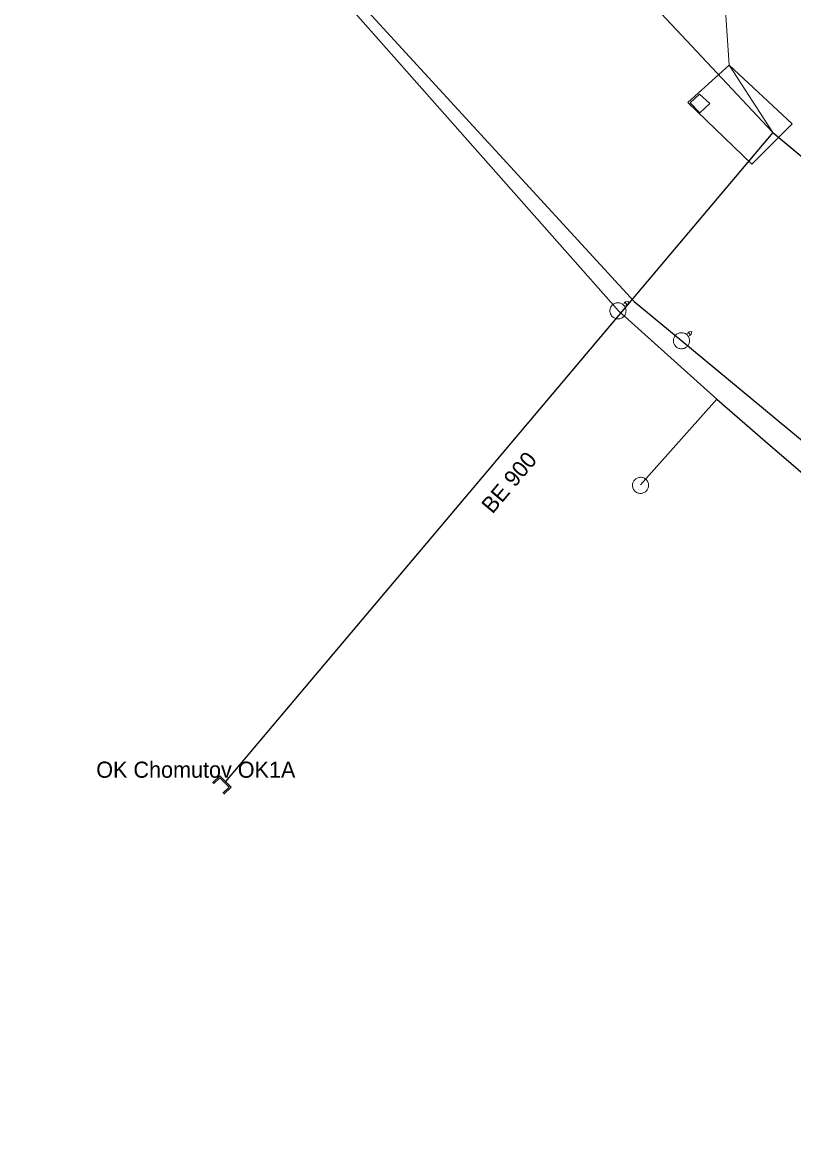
# Model space of a CAD drawing. Extents: x -807203 to -805207, y -993656 to -992505.
# Drawn here: x -806300.9 to -806253.1, y -993114.2 to -993045.1 of the extents above; entities that cross this region are included whole.
import ezdxf

# ---------------------------------------------------------------- set-up
doc = ezdxf.new("R2010")
doc.units = 0
doc.header["$LTSCALE"] = 0.4
for name, color, linetype, lineweight in [('1', 7, 'Continuous', 13), ('11', 7, 'Continuous', 13), ('13', 7, 'Continuous', 13), ('14', 7, 'Continuous', 25), ('17', 7, 'Continuous', 25), ('23', 7, 'Continuous', 13), ('29', 7, 'Continuous', 13)]:
    doc.layers.add(name, color=color, linetype=linetype, lineweight=lineweight)

msp = doc.modelspace()

# ---------------------------------------------------------------- linework, layer by layer
at = {"layer": '1'}
for points in [[(-806253.239, -993051.373), (-806257.138, -993047.734), (-806259.696, -993050.063), (-806255.737, -993053.885)], [(-806258.98, -993049.546), (-806259.559, -993050.079), (-806258.965, -993050.703), (-806258.341, -993050.114)]]:
    msp.add_lwpolyline(points, close=True, dxfattribs=at)
at = {"layer": '11'}
msp.add_lwpolyline([(-806271.169, -992838.439), (-806257.138, -993047.734), (-806254.43, -993051.92)], dxfattribs=at)
at = {"layer": '13'}
msp.add_line((-806257.908, -993068.451), (-806262.635, -993073.758), dxfattribs=at)
at = {"layer": '14'}
msp.add_line((-806254.43, -993051.92), (-806288.359, -993092.149), dxfattribs=at)
for points in [[(-806439.491, -992882.042), (-806390.48, -992921.449), (-806366.285, -992941.529), (-806350.28, -992945.949), (-806336.559, -992959.469), (-806296.91, -993006.629), (-806254.43, -993051.92)], [(-806254.43, -993051.92), (-806244.407, -993060.288), (-806237.672, -993065.911), (-806232.281, -993070.413), (-806214.182, -993085.525), (-806213.75, -993086.03)]]:
    msp.add_lwpolyline(points, dxfattribs=at)
at = {"layer": '17'}
for points in [[(-806436.941, -992887.123), (-806426.546, -992895.427), (-806410.702, -992908.298), (-806403.285, -992914.215), (-806402.857, -992914.754), (-806391.193, -992925.692), (-806378.734, -992937.224), (-806370.048, -992945.254), (-806362.636, -992951.833), (-806355.477, -992958.243), (-806351.647, -992962.778), (-806345.155, -992970.14), (-806339.761, -992976.258), (-806328.906, -992988.261), (-806292.949, -993029.767), (-806263.022, -993062.39), (-806260.066, -993064.828)], [(-806388.717, -992915.707), (-806387.19, -992917.022), (-806391.53, -992922.958), (-806383.09, -992931.6), (-806376.668, -992938.044), (-806374.927, -992939.932), (-806364.305, -992950.53), (-806352.802, -992962.539), (-806264, -993062.975)], [(-806264, -993062.975), (-806257.908, -993068.451), (-806254.907, -993071.059), (-806252.861, -993072.806), (-806252.697, -993072.945), (-806252.545, -993073.07), (-806250.353, -993074.879), (-806241.125, -993081.403), (-806232.688, -993088.282), (-806228.441, -993091.894), (-806220.09, -993098.618), (-806211.407, -993106.321), (-806206.008, -993110.745)], [(-806260.066, -993064.828), (-806248.392, -993074.528), (-806229.53, -993089.861), (-806208.251, -993107.276), (-806200.433, -993113.675), (-806198.425, -993115.318), (-806170.996, -993137.161), (-806169.414, -993138.403), (-806155.574, -993149.442), (-806086.497, -993204.202), (-806063.424, -993223.055)]]:
    msp.add_lwpolyline(points, dxfattribs=at)
at = {"layer": '23'}
for p, q in [((-806263.463, -993062.602), (-806263.595, -993062.457)), ((-806259.53, -993064.453), (-806259.663, -993064.309))]:
    msp.add_line(p, q, dxfattribs=at)
for points in [[(-806263.691, -993063.339), (-806263.654, -993063.301), (-806263.622, -993063.259), (-806263.596, -993063.215), (-806263.572, -993063.168), (-806263.554, -993063.12), (-806263.542, -993063.068), (-806263.535, -993063.016), (-806263.533, -993062.965), (-806263.536, -993062.912), (-806263.545, -993062.861), (-806263.559, -993062.81), (-806263.579, -993062.761), (-806263.603, -993062.715), (-806263.633, -993062.673), (-806263.665, -993062.632), (-806263.705, -993062.595), (-806263.744, -993062.563), (-806263.79, -993062.535), (-806263.835, -993062.512), (-806263.885, -993062.494), (-806263.937, -993062.482), (-806263.989, -993062.475), (-806264.042, -993062.473), (-806264.093, -993062.476), (-806264.144, -993062.485), (-806264.195, -993062.501), (-806264.243, -993062.52), (-806264.289, -993062.544), (-806264.332, -993062.574), (-806264.373, -993062.607), (-806264.409, -993062.644), (-806264.442, -993062.686), (-806264.47, -993062.731), (-806264.493, -993062.777), (-806264.509, -993062.826), (-806264.522, -993062.877), (-806264.53, -993062.929), (-806264.532, -993062.982), (-806264.528, -993063.034)], [(-806263.79, -993062.535), (-806263.835, -993062.512), (-806263.885, -993062.494), (-806263.937, -993062.482), (-806263.989, -993062.475), (-806264.042, -993062.473), (-806264.093, -993062.476), (-806264.144, -993062.485), (-806264.195, -993062.501), (-806264.243, -993062.52), (-806264.289, -993062.544), (-806264.332, -993062.574), (-806264.373, -993062.607), (-806264.409, -993062.644), (-806264.442, -993062.686), (-806264.47, -993062.731), (-806264.493, -993062.777), (-806264.509, -993062.826), (-806264.522, -993062.877), (-806264.53, -993062.929), (-806264.532, -993062.982), (-806264.528, -993063.034), (-806264.52, -993063.084), (-806264.504, -993063.135), (-806264.486, -993063.184), (-806264.46, -993063.23), (-806264.431, -993063.273), (-806264.398, -993063.313), (-806264.36, -993063.349), (-806264.319, -993063.382), (-806264.274, -993063.41), (-806264.227, -993063.432), (-806264.178, -993063.451), (-806264.128, -993063.464), (-806264.075, -993063.47), (-806264.024, -993063.473), (-806263.972, -993063.469), (-806263.919, -993063.46), (-806263.869, -993063.445), (-806263.821, -993063.426)], [(-806264.528, -993063.034), (-806264.52, -993063.084), (-806264.504, -993063.135), (-806264.486, -993063.184), (-806264.46, -993063.23), (-806264.431, -993063.273), (-806264.398, -993063.313), (-806264.36, -993063.349), (-806264.319, -993063.382), (-806264.274, -993063.41), (-806264.227, -993063.432), (-806264.178, -993063.451), (-806264.128, -993063.464), (-806264.075, -993063.47), (-806264.024, -993063.473), (-806263.972, -993063.469), (-806263.919, -993063.46), (-806263.869, -993063.445), (-806263.821, -993063.426), (-806263.775, -993063.4), (-806263.732, -993063.372), (-806263.691, -993063.339), (-806263.654, -993063.301), (-806263.622, -993063.259), (-806263.596, -993063.215), (-806263.572, -993063.168), (-806263.554, -993063.12), (-806263.542, -993063.068), (-806263.535, -993063.016), (-806263.533, -993062.965), (-806263.536, -993062.912), (-806263.545, -993062.861), (-806263.559, -993062.81), (-806263.579, -993062.761), (-806263.603, -993062.715), (-806263.633, -993062.673), (-806263.665, -993062.632), (-806263.705, -993062.595), (-806263.744, -993062.563), (-806263.79, -993062.535)], [(-806263.667, -993062.522), (-806263.556, -993062.422), (-806263.378, -993062.394), (-806263.424, -993062.567), (-806263.535, -993062.667)], [(-806263.821, -993063.426), (-806263.775, -993063.4), (-806263.732, -993063.372), (-806263.691, -993063.339)], [(-806259.756, -993065.191), (-806259.719, -993065.153), (-806259.687, -993065.111), (-806259.661, -993065.067), (-806259.637, -993065.02), (-806259.62, -993064.971), (-806259.608, -993064.919), (-806259.6, -993064.868), (-806259.599, -993064.816), (-806259.602, -993064.764), (-806259.611, -993064.712), (-806259.626, -993064.661), (-806259.646, -993064.612), (-806259.67, -993064.567), (-806259.7, -993064.524), (-806259.733, -993064.484), (-806259.772, -993064.447), (-806259.812, -993064.416), (-806259.858, -993064.387), (-806259.903, -993064.365), (-806259.952, -993064.346), (-806260.005, -993064.335), (-806260.056, -993064.328), (-806260.109, -993064.326), (-806260.161, -993064.329), (-806260.212, -993064.339), (-806260.263, -993064.354), (-806260.31, -993064.374), (-806260.357, -993064.398), (-806260.4, -993064.428), (-806260.44, -993064.461), (-806260.476, -993064.499), (-806260.509, -993064.541), (-806260.537, -993064.585), (-806260.559, -993064.632), (-806260.575, -993064.681), (-806260.588, -993064.732), (-806260.596, -993064.784), (-806260.598, -993064.837), (-806260.594, -993064.889)], [(-806259.858, -993064.387), (-806259.903, -993064.365), (-806259.952, -993064.346), (-806260.005, -993064.335), (-806260.056, -993064.328), (-806260.109, -993064.326), (-806260.161, -993064.329), (-806260.212, -993064.339), (-806260.263, -993064.354), (-806260.31, -993064.374), (-806260.357, -993064.398), (-806260.4, -993064.428), (-806260.44, -993064.461), (-806260.476, -993064.499), (-806260.509, -993064.541), (-806260.537, -993064.585), (-806260.559, -993064.632), (-806260.575, -993064.681), (-806260.588, -993064.732), (-806260.596, -993064.784), (-806260.598, -993064.837), (-806260.594, -993064.889), (-806260.585, -993064.939), (-806260.57, -993064.99), (-806260.551, -993065.038), (-806260.525, -993065.085), (-806260.496, -993065.127), (-806260.463, -993065.167), (-806260.425, -993065.203), (-806260.384, -993065.236), (-806260.339, -993065.264), (-806260.292, -993065.286), (-806260.242, -993065.304), (-806260.192, -993065.317), (-806260.14, -993065.323), (-806260.088, -993065.326), (-806260.036, -993065.322), (-806259.983, -993065.313), (-806259.933, -993065.298), (-806259.885, -993065.278)], [(-806260.594, -993064.889), (-806260.585, -993064.939), (-806260.57, -993064.99), (-806260.551, -993065.038), (-806260.525, -993065.085), (-806260.496, -993065.127), (-806260.463, -993065.167), (-806260.425, -993065.203), (-806260.384, -993065.236), (-806260.339, -993065.264), (-806260.292, -993065.286), (-806260.242, -993065.304), (-806260.192, -993065.317), (-806260.14, -993065.323), (-806260.088, -993065.326), (-806260.036, -993065.322), (-806259.983, -993065.313), (-806259.933, -993065.298), (-806259.885, -993065.278), (-806259.839, -993065.252), (-806259.796, -993065.224), (-806259.756, -993065.191), (-806259.719, -993065.153), (-806259.687, -993065.111), (-806259.661, -993065.067), (-806259.637, -993065.02), (-806259.62, -993064.971), (-806259.608, -993064.919), (-806259.6, -993064.868), (-806259.599, -993064.816), (-806259.602, -993064.764), (-806259.611, -993064.712), (-806259.626, -993064.661), (-806259.646, -993064.612), (-806259.67, -993064.567), (-806259.7, -993064.524), (-806259.733, -993064.484), (-806259.772, -993064.447), (-806259.812, -993064.416), (-806259.858, -993064.387)], [(-806259.734, -993064.374), (-806259.624, -993064.274), (-806259.446, -993064.244), (-806259.492, -993064.418), (-806259.602, -993064.519)], [(-806259.885, -993065.278), (-806259.839, -993065.252), (-806259.796, -993065.224), (-806259.756, -993065.191)], [(-806262.303, -993073.414), (-806262.345, -993073.381), (-806262.39, -993073.353), (-806262.436, -993073.331), (-806262.485, -993073.313), (-806262.536, -993073.3), (-806262.588, -993073.293), (-806262.64, -993073.291), (-806262.692, -993073.294), (-806262.744, -993073.303), (-806262.794, -993073.317), (-806262.843, -993073.336), (-806262.89, -993073.361), (-806262.933, -993073.39), (-806262.972, -993073.423), (-806263.009, -993073.46), (-806263.042, -993073.503), (-806263.069, -993073.545), (-806263.093, -993073.594), (-806263.111, -993073.641), (-806263.124, -993073.692), (-806263.131, -993073.746), (-806263.133, -993073.798), (-806263.129, -993073.85), (-806263.121, -993073.902), (-806263.106, -993073.951), (-806263.086, -993074), (-806263.062, -993074.046), (-806263.033, -993074.089), (-806262.999, -993074.129), (-806262.962, -993074.166), (-806262.921, -993074.199), (-806262.877, -993074.227), (-806262.829, -993074.25), (-806262.781, -993074.268), (-806262.731, -993074.279), (-806262.678, -993074.287), (-806262.626, -993074.29), (-806262.573, -993074.286), (-806262.522, -993074.277)], [(-806263.093, -993073.594), (-806263.111, -993073.641), (-806263.124, -993073.692), (-806263.131, -993073.746), (-806263.133, -993073.798), (-806263.129, -993073.85), (-806263.121, -993073.902), (-806263.106, -993073.951), (-806263.086, -993074), (-806263.062, -993074.046), (-806263.033, -993074.089), (-806262.999, -993074.129), (-806262.962, -993074.166), (-806262.921, -993074.199), (-806262.877, -993074.227), (-806262.829, -993074.25), (-806262.781, -993074.268), (-806262.731, -993074.279), (-806262.678, -993074.287), (-806262.626, -993074.29), (-806262.573, -993074.286), (-806262.522, -993074.277), (-806262.472, -993074.264), (-806262.423, -993074.243), (-806262.377, -993074.22), (-806262.333, -993074.189), (-806262.294, -993074.156), (-806262.257, -993074.119), (-806262.225, -993074.078), (-806262.197, -993074.034), (-806262.173, -993073.987), (-806262.156, -993073.937), (-806262.143, -993073.886), (-806262.135, -993073.836), (-806262.134, -993073.783), (-806262.136, -993073.731), (-806262.146, -993073.68), (-806262.16, -993073.628), (-806262.179, -993073.58), (-806262.204, -993073.534)], [(-806262.522, -993074.277), (-806262.472, -993074.264), (-806262.423, -993074.243), (-806262.377, -993074.22), (-806262.333, -993074.189), (-806262.294, -993074.156), (-806262.257, -993074.119), (-806262.225, -993074.078), (-806262.197, -993074.034), (-806262.173, -993073.987), (-806262.156, -993073.937), (-806262.143, -993073.886), (-806262.135, -993073.836), (-806262.134, -993073.783), (-806262.136, -993073.731), (-806262.146, -993073.68), (-806262.16, -993073.628), (-806262.179, -993073.58), (-806262.204, -993073.534), (-806262.234, -993073.491), (-806262.267, -993073.451), (-806262.303, -993073.414), (-806262.345, -993073.381), (-806262.39, -993073.353), (-806262.436, -993073.331), (-806262.485, -993073.313), (-806262.536, -993073.3), (-806262.588, -993073.293), (-806262.64, -993073.291), (-806262.692, -993073.294), (-806262.744, -993073.303), (-806262.794, -993073.317), (-806262.843, -993073.336), (-806262.89, -993073.361), (-806262.933, -993073.39), (-806262.972, -993073.423), (-806263.009, -993073.46), (-806263.042, -993073.503), (-806263.069, -993073.545), (-806263.093, -993073.594)], [(-806262.204, -993073.534), (-806262.234, -993073.491), (-806262.267, -993073.451), (-806262.303, -993073.414)]]:
    msp.add_lwpolyline(points, dxfattribs=at)
at = {"layer": '29'}
for points in [[(-806288.452, -993092.939), (-806288.01, -993092.502), (-806288.707, -993091.796), (-806289.15, -993092.234)], [(-806289.088, -993092.295), (-806288.708, -993091.919), (-806288.133, -993092.501), (-806288.514, -993092.877)]]:
    msp.add_lwpolyline(points, dxfattribs=at)

# ---------------------------------------------------------------- texts
at = {"layer": '1'}
msp.add_text('BE 900', height=1, rotation=50, dxfattribs=at).set_placement((-806271.81, -993075.607))
msp.add_text('OK Chomutov OK1A', height=1, dxfattribs=at).set_placement((-806296.359, -993091.916))

doc.saveas('drawing.dxf')
